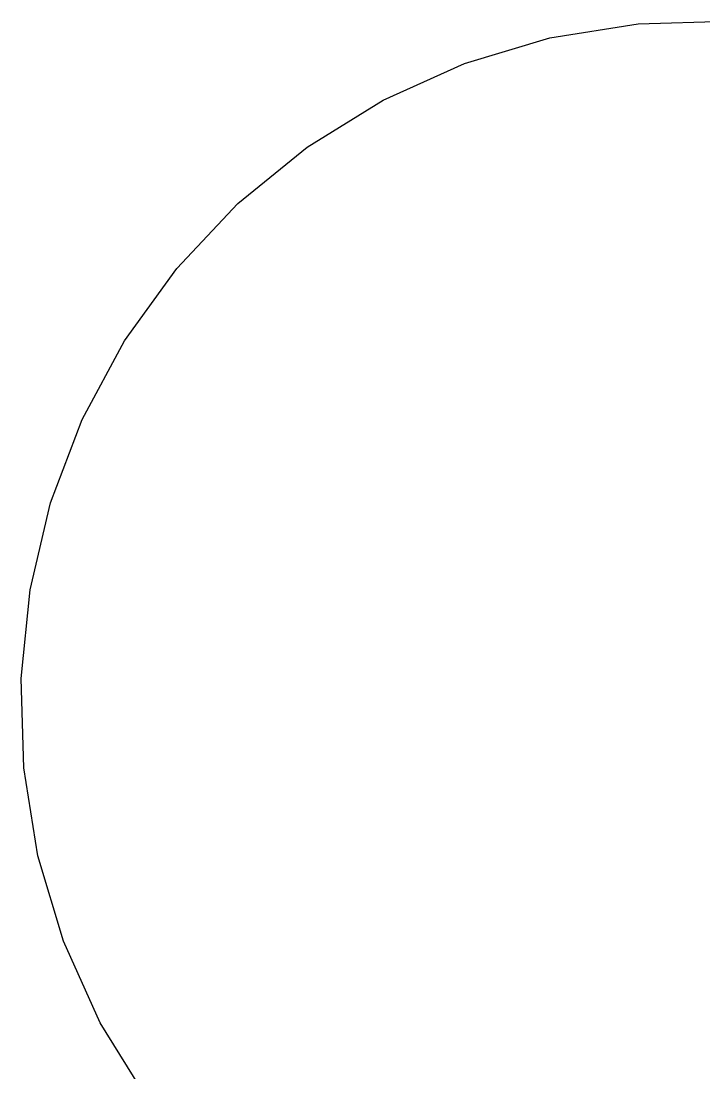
# Model space of a CAD drawing. Extents: x 6540402 to 6566579, y 5525343 to 5532423.
# Drawn here: x 6544522.2487 to 6544522.4986, y 5526324.9414 to 5526325.3265 of the extents above; entities that cross this region are included whole.
import ezdxf

# ---------------------------------------------------------------- set-up
doc = ezdxf.new("R2010")
doc.units = 0
doc.layers.add('IR_ps_geometria', color=7, linetype='Continuous')

msp = doc.modelspace()

# ---------------------------------------------------------------- linework, layer by layer
at = {"layer": 'IR_ps_geometria'}
msp.add_lwpolyline([(6544522.29494, 5526324.93159), (6544522.27775, 5526324.9594), (6544522.26434, 5526324.98923), (6544522.25494, 5526325.02055), (6544522.2497, 5526325.05283), (6544522.24873, 5526325.08552), (6544522.25202, 5526325.11805), (6544522.25954, 5526325.14988), (6544522.27115, 5526325.18045), (6544522.28664, 5526325.20925), (6544522.30577, 5526325.23577), (6544522.32819, 5526325.25958), (6544522.35353, 5526325.28025), (6544522.38135, 5526325.29744), (6544522.41117, 5526325.31085), (6544522.44249, 5526325.32025), (6544522.47477, 5526325.32549), (6544522.50746, 5526325.32647)], dxfattribs=at)
msp.add_lwpolyline([(6544522.29494, 5526324.93159), (6544522.27775, 5526324.9594), (6544522.26434, 5526324.98923), (6544522.25494, 5526325.02055), (6544522.2497, 5526325.05283), (6544522.24873, 5526325.08552), (6544522.25202, 5526325.11805), (6544522.25954, 5526325.14988), (6544522.27115, 5526325.18045), (6544522.28664, 5526325.20925), (6544522.30577, 5526325.23577), (6544522.32819, 5526325.25958), (6544522.35353, 5526325.28025), (6544522.38135, 5526325.29744), (6544522.41117, 5526325.31085), (6544522.44249, 5526325.32025), (6544522.47477, 5526325.32549), (6544522.50746, 5526325.32647)], dxfattribs=at)
msp.add_lwpolyline([(6544522.29494, 5526324.93159), (6544522.27775, 5526324.9594), (6544522.26434, 5526324.98923), (6544522.25494, 5526325.02055), (6544522.2497, 5526325.05283), (6544522.24873, 5526325.08552), (6544522.25202, 5526325.11805), (6544522.25954, 5526325.14988), (6544522.27115, 5526325.18045), (6544522.28664, 5526325.20925), (6544522.30577, 5526325.23577), (6544522.32819, 5526325.25958), (6544522.35353, 5526325.28025), (6544522.38135, 5526325.29744), (6544522.41117, 5526325.31085), (6544522.44249, 5526325.32025), (6544522.47477, 5526325.32549), (6544522.50746, 5526325.32647)], dxfattribs=at)
msp.add_lwpolyline([(6544522.29494, 5526324.93159), (6544522.27775, 5526324.9594), (6544522.26434, 5526324.98923), (6544522.25494, 5526325.02055), (6544522.2497, 5526325.05283), (6544522.24873, 5526325.08552), (6544522.25202, 5526325.11805), (6544522.25954, 5526325.14988), (6544522.27115, 5526325.18045), (6544522.28664, 5526325.20925), (6544522.30577, 5526325.23577), (6544522.32819, 5526325.25958), (6544522.35353, 5526325.28025), (6544522.38135, 5526325.29744), (6544522.41117, 5526325.31085), (6544522.44249, 5526325.32025), (6544522.47477, 5526325.32549), (6544522.50746, 5526325.32647)], dxfattribs=at)
msp.add_lwpolyline([(6544522.29494, 5526324.93159), (6544522.27775, 5526324.9594), (6544522.26434, 5526324.98923), (6544522.25494, 5526325.02055), (6544522.2497, 5526325.05283), (6544522.24873, 5526325.08552), (6544522.25202, 5526325.11805), (6544522.25954, 5526325.14988), (6544522.27115, 5526325.18045), (6544522.28664, 5526325.20925), (6544522.30577, 5526325.23577), (6544522.32819, 5526325.25958), (6544522.35353, 5526325.28025), (6544522.38135, 5526325.29744), (6544522.41117, 5526325.31085), (6544522.44249, 5526325.32025), (6544522.47477, 5526325.32549), (6544522.50746, 5526325.32647)], dxfattribs=at)
msp.add_lwpolyline([(6544522.29494, 5526324.93159), (6544522.27775, 5526324.9594), (6544522.26434, 5526324.98923), (6544522.25494, 5526325.02055), (6544522.2497, 5526325.05283), (6544522.24873, 5526325.08552), (6544522.25202, 5526325.11805), (6544522.25954, 5526325.14988), (6544522.27115, 5526325.18045), (6544522.28664, 5526325.20925), (6544522.30577, 5526325.23577), (6544522.32819, 5526325.25958), (6544522.35353, 5526325.28025), (6544522.38135, 5526325.29744), (6544522.41117, 5526325.31085), (6544522.44249, 5526325.32025), (6544522.47477, 5526325.32549), (6544522.50746, 5526325.32647)], dxfattribs=at)
msp.add_lwpolyline([(6544522.29494, 5526324.93159), (6544522.27775, 5526324.9594), (6544522.26434, 5526324.98923), (6544522.25494, 5526325.02055), (6544522.2497, 5526325.05283), (6544522.24873, 5526325.08552), (6544522.25202, 5526325.11805), (6544522.25954, 5526325.14988), (6544522.27115, 5526325.18045), (6544522.28664, 5526325.20925), (6544522.30577, 5526325.23577), (6544522.32819, 5526325.25958), (6544522.35353, 5526325.28025), (6544522.38135, 5526325.29744), (6544522.41117, 5526325.31085), (6544522.44249, 5526325.32025), (6544522.47477, 5526325.32549), (6544522.50746, 5526325.32647)], dxfattribs=at)
msp.add_lwpolyline([(6544522.29494, 5526324.93159), (6544522.27775, 5526324.9594), (6544522.26434, 5526324.98923), (6544522.25494, 5526325.02055), (6544522.2497, 5526325.05283), (6544522.24873, 5526325.08552), (6544522.25202, 5526325.11805), (6544522.25954, 5526325.14988), (6544522.27115, 5526325.18045), (6544522.28664, 5526325.20925), (6544522.30577, 5526325.23577), (6544522.32819, 5526325.25958), (6544522.35353, 5526325.28025), (6544522.38135, 5526325.29744), (6544522.41117, 5526325.31085), (6544522.44249, 5526325.32025), (6544522.47477, 5526325.32549), (6544522.50746, 5526325.32647)], dxfattribs=at)
msp.add_lwpolyline([(6544522.29494, 5526324.93159), (6544522.27775, 5526324.9594), (6544522.26434, 5526324.98923), (6544522.25494, 5526325.02055), (6544522.2497, 5526325.05283), (6544522.24873, 5526325.08552), (6544522.25202, 5526325.11805), (6544522.25954, 5526325.14988), (6544522.27115, 5526325.18045), (6544522.28664, 5526325.20925), (6544522.30577, 5526325.23577), (6544522.32819, 5526325.25958), (6544522.35353, 5526325.28025), (6544522.38135, 5526325.29744), (6544522.41117, 5526325.31085), (6544522.44249, 5526325.32025), (6544522.47477, 5526325.32549), (6544522.50746, 5526325.32647)], dxfattribs=at)
msp.add_lwpolyline([(6544522.29494, 5526324.93159), (6544522.27775, 5526324.9594), (6544522.26434, 5526324.98923), (6544522.25494, 5526325.02055), (6544522.2497, 5526325.05283), (6544522.24873, 5526325.08552), (6544522.25202, 5526325.11805), (6544522.25954, 5526325.14988), (6544522.27115, 5526325.18045), (6544522.28664, 5526325.20925), (6544522.30577, 5526325.23577), (6544522.32819, 5526325.25958), (6544522.35353, 5526325.28025), (6544522.38135, 5526325.29744), (6544522.41117, 5526325.31085), (6544522.44249, 5526325.32025), (6544522.47477, 5526325.32549), (6544522.50746, 5526325.32647)], dxfattribs=at)
msp.add_lwpolyline([(6544522.29494, 5526324.93159), (6544522.27775, 5526324.9594), (6544522.26434, 5526324.98923), (6544522.25494, 5526325.02055), (6544522.2497, 5526325.05283), (6544522.24873, 5526325.08552), (6544522.25202, 5526325.11805), (6544522.25954, 5526325.14988), (6544522.27115, 5526325.18045), (6544522.28664, 5526325.20925), (6544522.30577, 5526325.23577), (6544522.32819, 5526325.25958), (6544522.35353, 5526325.28025), (6544522.38135, 5526325.29744), (6544522.41117, 5526325.31085), (6544522.44249, 5526325.32025), (6544522.47477, 5526325.32549), (6544522.50746, 5526325.32647)], dxfattribs=at)
msp.add_lwpolyline([(6544522.29494, 5526324.93159), (6544522.27775, 5526324.9594), (6544522.26434, 5526324.98923), (6544522.25494, 5526325.02055), (6544522.2497, 5526325.05283), (6544522.24873, 5526325.08552), (6544522.25202, 5526325.11805), (6544522.25954, 5526325.14988), (6544522.27115, 5526325.18045), (6544522.28664, 5526325.20925), (6544522.30577, 5526325.23577), (6544522.32819, 5526325.25958), (6544522.35353, 5526325.28025), (6544522.38135, 5526325.29744), (6544522.41117, 5526325.31085), (6544522.44249, 5526325.32025), (6544522.47477, 5526325.32549), (6544522.50746, 5526325.32647)], dxfattribs=at)
msp.add_lwpolyline([(6544522.29494, 5526324.93159), (6544522.27775, 5526324.9594), (6544522.26434, 5526324.98923), (6544522.25494, 5526325.02055), (6544522.2497, 5526325.05283), (6544522.24873, 5526325.08552), (6544522.25202, 5526325.11805), (6544522.25954, 5526325.14988), (6544522.27115, 5526325.18045), (6544522.28664, 5526325.20925), (6544522.30577, 5526325.23577), (6544522.32819, 5526325.25958), (6544522.35353, 5526325.28025), (6544522.38135, 5526325.29744), (6544522.41117, 5526325.31085), (6544522.44249, 5526325.32025), (6544522.47477, 5526325.32549), (6544522.50746, 5526325.32647)], dxfattribs=at)
msp.add_lwpolyline([(6544522.29494, 5526324.93159), (6544522.27775, 5526324.9594), (6544522.26434, 5526324.98923), (6544522.25494, 5526325.02055), (6544522.2497, 5526325.05283), (6544522.24873, 5526325.08552), (6544522.25202, 5526325.11805), (6544522.25954, 5526325.14988), (6544522.27115, 5526325.18045), (6544522.28664, 5526325.20925), (6544522.30577, 5526325.23577), (6544522.32819, 5526325.25958), (6544522.35353, 5526325.28025), (6544522.38135, 5526325.29744), (6544522.41117, 5526325.31085), (6544522.44249, 5526325.32025), (6544522.47477, 5526325.32549), (6544522.50746, 5526325.32647)], dxfattribs=at)
msp.add_lwpolyline([(6544522.29494, 5526324.93159), (6544522.27775, 5526324.9594), (6544522.26434, 5526324.98923), (6544522.25494, 5526325.02055), (6544522.2497, 5526325.05283), (6544522.24873, 5526325.08552), (6544522.25202, 5526325.11805), (6544522.25954, 5526325.14988), (6544522.27115, 5526325.18045), (6544522.28664, 5526325.20925), (6544522.30577, 5526325.23577), (6544522.32819, 5526325.25958), (6544522.35353, 5526325.28025), (6544522.38135, 5526325.29744), (6544522.41117, 5526325.31085), (6544522.44249, 5526325.32025), (6544522.47477, 5526325.32549), (6544522.50746, 5526325.32647)], dxfattribs=at)
msp.add_lwpolyline([(6544522.29494, 5526324.93159), (6544522.27775, 5526324.9594), (6544522.26434, 5526324.98923), (6544522.25494, 5526325.02055), (6544522.2497, 5526325.05283), (6544522.24873, 5526325.08552), (6544522.25202, 5526325.11805), (6544522.25954, 5526325.14988), (6544522.27115, 5526325.18045), (6544522.28664, 5526325.20925), (6544522.30577, 5526325.23577), (6544522.32819, 5526325.25958), (6544522.35353, 5526325.28025), (6544522.38135, 5526325.29744), (6544522.41117, 5526325.31085), (6544522.44249, 5526325.32025), (6544522.47477, 5526325.32549), (6544522.50746, 5526325.32647)], dxfattribs=at)
msp.add_lwpolyline([(6544522.29494, 5526324.93159), (6544522.27775, 5526324.9594), (6544522.26434, 5526324.98923), (6544522.25494, 5526325.02055), (6544522.2497, 5526325.05283), (6544522.24873, 5526325.08552), (6544522.25202, 5526325.11805), (6544522.25954, 5526325.14988), (6544522.27115, 5526325.18045), (6544522.28664, 5526325.20925), (6544522.30577, 5526325.23577), (6544522.32819, 5526325.25958), (6544522.35353, 5526325.28025), (6544522.38135, 5526325.29744), (6544522.41117, 5526325.31085), (6544522.44249, 5526325.32025), (6544522.47477, 5526325.32549), (6544522.50746, 5526325.32647)], dxfattribs=at)
msp.add_lwpolyline([(6544522.29494, 5526324.93159), (6544522.27775, 5526324.9594), (6544522.26434, 5526324.98923), (6544522.25494, 5526325.02055), (6544522.2497, 5526325.05283), (6544522.24873, 5526325.08552), (6544522.25202, 5526325.11805), (6544522.25954, 5526325.14988), (6544522.27115, 5526325.18045), (6544522.28664, 5526325.20925), (6544522.30577, 5526325.23577), (6544522.32819, 5526325.25958), (6544522.35353, 5526325.28025), (6544522.38135, 5526325.29744), (6544522.41117, 5526325.31085), (6544522.44249, 5526325.32025), (6544522.47477, 5526325.32549), (6544522.50746, 5526325.32647)], dxfattribs=at)
msp.add_lwpolyline([(6544522.29494, 5526324.93159), (6544522.27775, 5526324.9594), (6544522.26434, 5526324.98923), (6544522.25494, 5526325.02055), (6544522.2497, 5526325.05283), (6544522.24873, 5526325.08552), (6544522.25202, 5526325.11805), (6544522.25954, 5526325.14988), (6544522.27115, 5526325.18045), (6544522.28664, 5526325.20925), (6544522.30577, 5526325.23577), (6544522.32819, 5526325.25958), (6544522.35353, 5526325.28025), (6544522.38135, 5526325.29744), (6544522.41117, 5526325.31085), (6544522.44249, 5526325.32025), (6544522.47477, 5526325.32549), (6544522.50746, 5526325.32647)], dxfattribs=at)
msp.add_lwpolyline([(6544522.29494, 5526324.93159), (6544522.27775, 5526324.9594), (6544522.26434, 5526324.98923), (6544522.25494, 5526325.02055), (6544522.2497, 5526325.05283), (6544522.24873, 5526325.08552), (6544522.25202, 5526325.11805), (6544522.25954, 5526325.14988), (6544522.27115, 5526325.18045), (6544522.28664, 5526325.20925), (6544522.30577, 5526325.23577), (6544522.32819, 5526325.25958), (6544522.35353, 5526325.28025), (6544522.38135, 5526325.29744), (6544522.41117, 5526325.31085), (6544522.44249, 5526325.32025), (6544522.47477, 5526325.32549), (6544522.50746, 5526325.32647)], dxfattribs=at)
msp.add_lwpolyline([(6544522.29494, 5526324.93159), (6544522.27775, 5526324.9594), (6544522.26434, 5526324.98923), (6544522.25494, 5526325.02055), (6544522.2497, 5526325.05283), (6544522.24873, 5526325.08552), (6544522.25202, 5526325.11805), (6544522.25954, 5526325.14988), (6544522.27115, 5526325.18045), (6544522.28664, 5526325.20925), (6544522.30577, 5526325.23577), (6544522.32819, 5526325.25958), (6544522.35353, 5526325.28025), (6544522.38135, 5526325.29744), (6544522.41117, 5526325.31085), (6544522.44249, 5526325.32025), (6544522.47477, 5526325.32549), (6544522.50746, 5526325.32647)], dxfattribs=at)
msp.add_lwpolyline([(6544522.29494, 5526324.93159), (6544522.27775, 5526324.9594), (6544522.26434, 5526324.98923), (6544522.25494, 5526325.02055), (6544522.2497, 5526325.05283), (6544522.24873, 5526325.08552), (6544522.25202, 5526325.11805), (6544522.25954, 5526325.14988), (6544522.27115, 5526325.18045), (6544522.28664, 5526325.20925), (6544522.30577, 5526325.23577), (6544522.32819, 5526325.25958), (6544522.35353, 5526325.28025), (6544522.38135, 5526325.29744), (6544522.41117, 5526325.31085), (6544522.44249, 5526325.32025), (6544522.47477, 5526325.32549), (6544522.50746, 5526325.32647)], dxfattribs=at)
msp.add_lwpolyline([(6544522.29494, 5526324.93159), (6544522.27775, 5526324.9594), (6544522.26434, 5526324.98923), (6544522.25494, 5526325.02055), (6544522.2497, 5526325.05283), (6544522.24873, 5526325.08552), (6544522.25202, 5526325.11805), (6544522.25954, 5526325.14988), (6544522.27115, 5526325.18045), (6544522.28664, 5526325.20925), (6544522.30577, 5526325.23577), (6544522.32819, 5526325.25958), (6544522.35353, 5526325.28025), (6544522.38135, 5526325.29744), (6544522.41117, 5526325.31085), (6544522.44249, 5526325.32025), (6544522.47477, 5526325.32549), (6544522.50746, 5526325.32647)], dxfattribs=at)
msp.add_lwpolyline([(6544522.29494, 5526324.93159), (6544522.27775, 5526324.9594), (6544522.26434, 5526324.98923), (6544522.25494, 5526325.02055), (6544522.2497, 5526325.05283), (6544522.24873, 5526325.08552), (6544522.25202, 5526325.11805), (6544522.25954, 5526325.14988), (6544522.27115, 5526325.18045), (6544522.28664, 5526325.20925), (6544522.30577, 5526325.23577), (6544522.32819, 5526325.25958), (6544522.35353, 5526325.28025), (6544522.38135, 5526325.29744), (6544522.41117, 5526325.31085), (6544522.44249, 5526325.32025), (6544522.47477, 5526325.32549), (6544522.50746, 5526325.32647)], dxfattribs=at)
msp.add_lwpolyline([(6544522.29494, 5526324.93159), (6544522.27775, 5526324.9594), (6544522.26434, 5526324.98923), (6544522.25494, 5526325.02055), (6544522.2497, 5526325.05283), (6544522.24873, 5526325.08552), (6544522.25202, 5526325.11805), (6544522.25954, 5526325.14988), (6544522.27115, 5526325.18045), (6544522.28664, 5526325.20925), (6544522.30577, 5526325.23577), (6544522.32819, 5526325.25958), (6544522.35353, 5526325.28025), (6544522.38135, 5526325.29744), (6544522.41117, 5526325.31085), (6544522.44249, 5526325.32025), (6544522.47477, 5526325.32549), (6544522.50746, 5526325.32647)], dxfattribs=at)
msp.add_lwpolyline([(6544522.29494, 5526324.93159), (6544522.27775, 5526324.9594), (6544522.26434, 5526324.98923), (6544522.25494, 5526325.02055), (6544522.2497, 5526325.05283), (6544522.24873, 5526325.08552), (6544522.25202, 5526325.11805), (6544522.25954, 5526325.14988), (6544522.27115, 5526325.18045), (6544522.28664, 5526325.20925), (6544522.30577, 5526325.23577), (6544522.32819, 5526325.25958), (6544522.35353, 5526325.28025), (6544522.38135, 5526325.29744), (6544522.41117, 5526325.31085), (6544522.44249, 5526325.32025), (6544522.47477, 5526325.32549), (6544522.50746, 5526325.32647)], dxfattribs=at)

doc.saveas('drawing.dxf')
